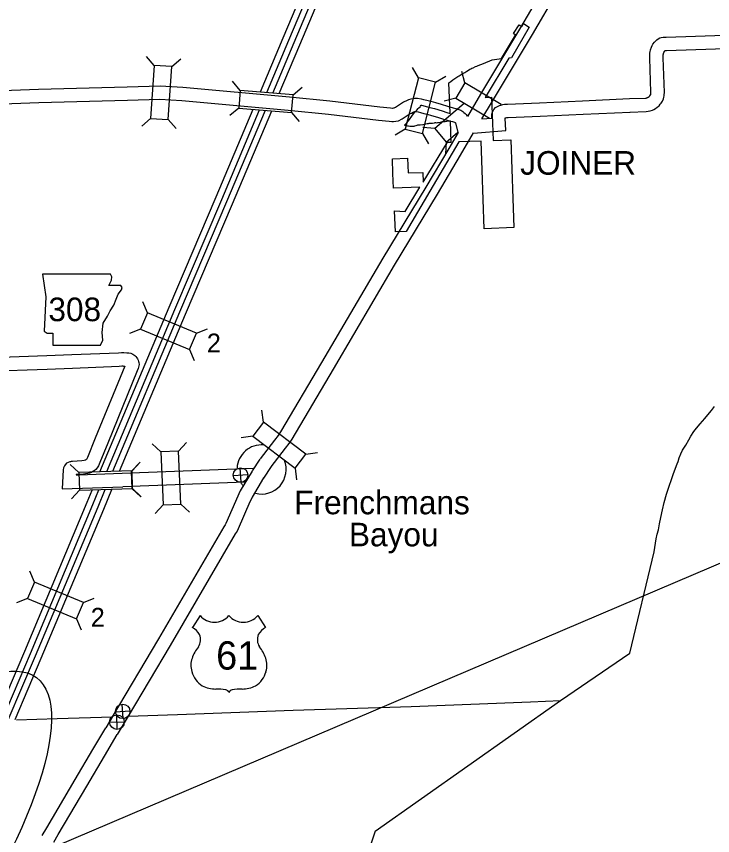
# Model space of a CAD drawing. Extents: x -117616 to 64730, y 54117 to 789866.
# Drawn here: x 61951.5 to 62107.1, y 55795.1 to 55978.3 of the extents above; entities that cross this region are included whole.
import ezdxf

# ---------------------------------------------------------------- set-up
doc = ezdxf.new("R2010")
doc.units = 0
for name, color, linetype in [('1', 7, 'Continuous'), ('10', 7, 'Continuous'), ('15', 7, 'Continuous'), ('19', 7, 'Continuous'), ('2', 7, 'Continuous'), ('20', 7, 'Continuous'), ('21', 7, 'Continuous'), ('22', 7, 'Continuous'), ('24', 7, 'Continuous'), ('26', 7, 'Continuous'), ('3', 7, 'Continuous'), ('6', 7, 'Continuous'), ('R_Draft', 7, 'Continuous')]:
    doc.layers.add(name, color=color, linetype=linetype)

msp = doc.modelspace()

# ---------------------------------------------------------------- linework, layer by layer
at = {"layer": '1'}
for points in [[(62031.66, 55796.06), (62073.13, 55825.3), (62088.59, 55835.86)], [(62031.66, 55796.06), (62029.41, 55789.38), (62029.9, 55774.26), (62019.34, 55728.68), (62020.94, 55722.97), (62030.76, 55714.95), (62037.92, 55710.91)]]:
    msp.add_lwpolyline(points, dxfattribs=at)
at = {"layer": '10'}
for points in [[(62088.52, 55959.92), (62092.09, 55960.05), (62092.3, 55960.06), (62092.34, 55960.07), (62092.56, 55960.15), (62092.6, 55960.17), (62092.67, 55960.21), (62092.89, 55960.37), (62092.99, 55960.45), (62093.07, 55960.55), (62093.24, 55960.76), (62093.25, 55960.77), (62093.26, 55960.87), (62093.29, 55961.12), (62093.31, 55961.33), (62093.07, 55968.97), (62093.04, 55969.66), (62093.1, 55970.23), (62093.14, 55970.39), (62093.22, 55970.84), (62093.45, 55971.45), (62093.62, 55971.78), (62093.77, 55972.1), (62094.13, 55972.56), (62094.34, 55972.78), (62094.51, 55972.94), (62094.66, 55973.07), (62094.95, 55973.32), (62095.34, 55973.5), (62095.62, 55973.59), (62096.06, 55973.7), (62096.54, 55973.69), (62096.7, 55973.7), (62111.98, 55974.22)], [(62088.62, 55956.92), (62092.25, 55957.05), (62092.72, 55957.08), (62093.15, 55957.17), (62093.7, 55957.37), (62093.99, 55957.5), (62094.33, 55957.7), (62094.73, 55958.01), (62095.14, 55958.33), (62095.4, 55958.67), (62095.63, 55958.94), (62095.91, 55959.34), (62096.14, 55959.91), (62096.21, 55960.25), (62096.24, 55960.52), (62096.28, 55960.79), (62096.31, 55961.27), (62096.07, 55969.08), (62096.05, 55969.55), (62096.07, 55969.76), (62096.09, 55969.83), (62096.12, 55970.04), (62096.19, 55970.22), (62096.32, 55970.46), (62096.35, 55970.53), (62096.39, 55970.59), (62096.43, 55970.62), (62096.5, 55970.69), (62096.58, 55970.69), (62096.82, 55970.7), (62112.12, 55971.22)], [(61926.24, 55960.94), (61956.42, 55962.02), (61976.25, 55962.59), (61983.62, 55962.8), (61988.69, 55962.46), (62012.52, 55960.32)], [(61926.14, 55957.93), (61956.51, 55959.02), (61976.34, 55959.59), (61983.56, 55959.8), (61988.46, 55959.47), (62012.25, 55957.33)], [(62012.54, 55960.32), (62021.55, 55959.39), (62032.75, 55958.07), (62035.07, 55957.86), (62035.55, 55957.81), (62035.6, 55957.81), (62035.82, 55957.84), (62035.94, 55957.86), (62036.23, 55958), (62038.01, 55959.19), (62038.57, 55959.44), (62038.88, 55959.58), (62039.21, 55959.74), (62039.69, 55959.9), (62040.1, 55959.98), (62040.54, 55960.02), (62041.11, 55960.05), (62041.98, 55959.86), (62042.5, 55959.72), (62043.21, 55959.55), (62044.08, 55959.35), (62045.14, 55959.02), (62046.45, 55958.65), (62047.82, 55958.21), (62049.09, 55957.83), (62049.72, 55957.68), (62050.38, 55957.5), (62050.81, 55957.32), (62051.23, 55957.07), (62051.52, 55956.84), (62051.76, 55956.62), (62051.99, 55956.35), (62052.24, 55955.97)], [(62057.74, 55955.54), (62057.76, 55955.93), (62057.75, 55956.44), (62057.91, 55956.88), (62058.03, 55957.16), (62058.22, 55957.51), (62058.57, 55957.94), (62059.01, 55958.19), (62059.46, 55958.4), (62059.74, 55958.47), (62059.95, 55958.53), (62060.21, 55958.59), (62060.55, 55958.65), (62060.9, 55958.66), (62061.25, 55958.69), (62068.4, 55959.01)], [(62068.4, 55959.01), (62078.05, 55959.46), (62088.5, 55959.92)], [(62012.24, 55957.33), (62021.22, 55956.41), (62032.44, 55955.09), (62034.78, 55954.87), (62035.39, 55954.81), (62035.79, 55954.81), (62036.28, 55954.87), (62036.86, 55954.98), (62037.71, 55955.37), (62039.49, 55956.56), (62039.79, 55956.7), (62040.15, 55956.86), (62040.35, 55956.96), (62040.44, 55956.99), (62040.55, 55957.01), (62040.76, 55957.03), (62040.85, 55957.03), (62041.28, 55956.94), (62041.77, 55956.81), (62042.53, 55956.63), (62043.3, 55956.45), (62044.29, 55956.15), (62045.58, 55955.78), (62046.93, 55955.34), (62048.31, 55954.93), (62048.98, 55954.77), (62049.41, 55954.65), (62049.47, 55954.63), (62049.51, 55954.6), (62049.56, 55954.57), (62049.59, 55954.54), (62049.6, 55954.49), (62050.17, 55952.36)], [(62055.49, 55955.38), (62057.74, 55955.54)], [(62060.9, 55952.77), (62060.75, 55955.57), (62060.75, 55955.63), (62060.78, 55955.64), (62060.88, 55955.66), (62061.07, 55955.67), (62061.42, 55955.69), (62068.54, 55956.02)], [(62068.54, 55956.02), (62078.18, 55956.46), (62088.64, 55956.92)], [(62053.64, 55952.23), (62060.9, 55952.77)], [(61905.43, 55900.72), (61931.5, 55901.53), (61958.24, 55902.43), (61963.89, 55902.66)], [(61963.89, 55902.66), (61974.27, 55903.08), (61974.98, 55903.12), (61975.49, 55903.11), (61976.19, 55903.09), (61976.59, 55903.05), (61977.08, 55902.97), (61977.48, 55902.78), (61977.73, 55902.65), (61977.92, 55902.47), (61978.16, 55902.27), (61978.17, 55902.25)], [(61978.17, 55902.25), (61978.39, 55901.97), (61978.52, 55901.75), (61978.69, 55901.45), (61978.8, 55901.09), (61978.83, 55900.87), (61978.92, 55900.47), (61978.78, 55899.83), (61978.69, 55899.57), (61978.48, 55899.01), (61971.89, 55882.85)], [(61905.21, 55897.71), (61931.59, 55898.53), (61958.36, 55899.43), (61964.01, 55899.66)], [(61964.01, 55899.66), (61974.42, 55900.08), (61975.04, 55900.12), (61975.27, 55900.12)], [(61975.27, 55900.12), (61975.41, 55900.11), (61975.63, 55900.11), (61975.69, 55900.1), (61969.11, 55883.99)], [(61969.11, 55883.99), (61967.36, 55879.67), (61967.17, 55879.24), (61966.9, 55879.02), (61966.63, 55879.01), (61966.12, 55878.93), (61964.02, 55878.78), (61963.73, 55878.75), (61963.55, 55878.7), (61963.38, 55878.66), (61962.67, 55878.39), (61962.39, 55877.99), (61962.23, 55877.82), (61961.98, 55877.34), (61961.89, 55876.89), (61961.72, 55872.64)], [(61971.89, 55882.85), (61970.13, 55878.53), (61969.8, 55877.75), (61969.52, 55877.32), (61969.23, 55877), (61968.83, 55876.67), (61968.66, 55876.59), (61968.57, 55876.52), (61968.24, 55876.29), (61967.79, 55876.13), (61967.43, 55876.04), (61966.92, 55876.02), (61966.44, 55875.95), (61964.85, 55875.84), (61964.85, 55875.75)], [(61975.13, 55876.14), (62004.43, 55877.3)], [(61964.85, 55875.75), (61965.44, 55875.77)], [(61965.44, 55875.77), (61975.13, 55876.12)], [(61961.72, 55872.64), (61975.25, 55873.12)], [(61975.24, 55873.14), (62002.53, 55874.22)], [(61975.24, 55873.14), (62002.53, 55874.22)]]:
    msp.add_lwpolyline(points, dxfattribs=at)
at = {"layer": '15'}
for points in [[(62085.39, 56008.5), (62084.78, 56007.86), (62083.85, 56007.16), (62083.1, 56006.36), (62082.52, 56005.8), (62082.04, 56005.29), (62081.71, 56004.87), (62081.41, 56004.54), (62081.04, 56004.17), (62080.73, 56003.69), (62080.16, 56002.99), (62079.56, 56002.03), (62078.98, 56001.19), (62078.25, 55999.98), (62075.33, 55994.94), (62064.16, 55975.82), (62055.24, 55960.9), (62052.3, 55955.93)], [(62087.42, 56006.29), (62086.77, 56005.61), (62085.86, 56004.93), (62085.23, 56004.25), (62084.65, 56003.69), (62084.32, 56003.34), (62084.01, 56002.93), (62083.58, 56002.47), (62083.39, 56002.27), (62083.16, 56001.92), (62082.61, 56001.24), (62082.06, 56000.38), (62081.5, 55999.56), (62080.83, 55998.45), (62077.92, 55993.43), (62066.74, 55974.29), (62057.82, 55959.37), (62055.46, 55955.4)], [(62050.19, 55952.35), (62048.11, 55948.8), (62042.96, 55940.08)], [(62053.61, 55952.25), (62050.7, 55947.28), (62045.54, 55938.55)], [(62042.97, 55940.09), (62033.35, 55924.2), (62019.68, 55900.91), (62010.53, 55885.36), (62009.98, 55884.59), (62009.18, 55883.54), (62005.96, 55879.36)], [(62045.54, 55938.54), (62035.93, 55922.66), (62022.27, 55899.39), (62013.05, 55883.72), (62012.39, 55882.81), (62011.56, 55881.71), (62008.33, 55877.53)], [(62005.89, 55879.27), (62004.18, 55876.66)], [(62004.15, 55876.6), (62001.51, 55872.17), (62001.22, 55871.54), (62000.96, 55870.99), (61998.28, 55864.92), (61998.15, 55864.61), (61997.84, 55864.13), (61983.25, 55839.09), (61972.91, 55821.68)], [(62008.4, 55877.63), (62006.69, 55875.01)], [(62006.73, 55875.07), (62004.17, 55870.76), (62003.93, 55870.26), (62003.68, 55869.74), (62001.03, 55863.73), (62000.82, 55863.21), (62000.4, 55862.56), (61985.84, 55837.57), (61976.47, 55821.8)], [(61972.93, 55821.72), (61971.44, 55819.21)], [(61976.45, 55821.78), (61974.02, 55817.68)], [(61957.22, 55795.09), (61958.24, 55796.84), (61964.62, 55807.66), (61968.58, 55814.34), (61971.43, 55819.2)], [(61959.81, 55793.58), (61960.83, 55795.32), (61967.2, 55806.13), (61971.17, 55812.82), (61974.02, 55817.68)]]:
    msp.add_lwpolyline(points, dxfattribs=at)
at = {"layer": '19'}
for points in [[(62025.08, 56006.84), (62018.94, 55992.19), (62011.05, 55973.42), (62005.94, 55961.33)], [(62026.6, 56006.92), (62020.21, 55991.65), (62012.32, 55972.89), (62007.38, 55961.2)], [(62027.99, 56007), (62021.36, 55991.17), (62013.47, 55972.41), (62008.7, 55961.09)], [(62029.51, 56007.08), (62022.63, 55990.64), (62014.74, 55971.87), (62010.14, 55960.97)], [(62004.32, 55957.49), (61996.03, 55937.86)], [(62005.76, 55957.37), (61997.3, 55937.32)], [(62007.07, 55957.26), (61998.45, 55936.84)], [(62008.52, 55957.14), (61999.72, 55936.3)], [(61996.03, 55937.86), (61985.53, 55913.2), (61970.08, 55876.39)], [(61997.3, 55937.32), (61986.8, 55912.67), (61971.6, 55876.48)], [(61998.45, 55936.83), (61987.95, 55912.18), (61972.98, 55876.54)], [(61999.71, 55936.3), (61989.21, 55911.64), (61974.46, 55876.51)], [(61968.35, 55872.28), (61967.22, 55869.58), (61953.26, 55836.26), (61946.68, 55820.79)], [(61969.86, 55872.32), (61968.49, 55869.05), (61954.52, 55835.73), (61948.2, 55820.85)], [(61971.25, 55872.4), (61969.64, 55868.57), (61955.67, 55835.24), (61949.58, 55820.92)], [(61972.75, 55872.43), (61970.91, 55868.04), (61956.94, 55834.71), (61951.1, 55820.96)]]:
    msp.add_lwpolyline(points, dxfattribs=at)
at = {"layer": '2'}
for points in [[(61976.45, 55821.8), (61987.52, 55822.17), (62013.32, 55823.12), (62039.74, 55823.92), (62066.37, 55825), (62073.13, 55825.3)], [(61951.52, 55820.97), (61960.62, 55821.27), (61972.93, 55821.68)]]:
    msp.add_lwpolyline(points, dxfattribs=at)
at = {"layer": '20'}
for p, q in [((61982.26, 55967.34), (61980.52, 55969.33)), ((61986.21, 55967.08), (61988.2, 55968.82)), ((62041.34, 55964.6), (62040, 55966.87)), ((62045.18, 55963.62), (62047.45, 55964.97)), ((62051.69, 55963.42), (62051.04, 55965.97)), ((62001.5, 55961.77), (61999.79, 55963.79)), ((62051.69, 55963.42), (62049.67, 55960.01)), ((62059.87, 55958.57), (62051.69, 55963.42)), ((62013.34, 55960.78), (62015.35, 55962.48)), ((62049.67, 55960.01), (62047.11, 55959.36)), ((62049.67, 55960.01), (62057.23, 55955.53)), ((62001.17, 55957.82), (61999.15, 55956.12)), ((62051.54, 55958.81), (62044.99, 55953.23)), ((61981.47, 55955.49), (61979.48, 55953.75)), ((62013, 55956.83), (62014.71, 55954.81)), ((61985.42, 55955.22), (61987.16, 55953.24)), ((62038.4, 55953.09), (62036.13, 55951.74)), ((62042.24, 55952.11), (62043.59, 55949.84)), ((62044.99, 55953.23), (62042.36, 55953.43)), ((62044.99, 55953.23), (62047.57, 55950.21)), ((62047.57, 55950.21), (62050.06, 55952.34)), ((62047.57, 55950.21), (62047.36, 55947.58)), ((61980.77, 55912.03), (61979.77, 55914.48)), ((61979.23, 55908.38), (61976.79, 55907.38)), ((61991.72, 55907.44), (61994.16, 55908.43)), ((61990.19, 55903.78), (61991.19, 55901.34)), ((62006.69, 55887.59), (62006.33, 55890.21)), ((62004.29, 55884.44), (62001.68, 55884.08)), ((61983.78, 55880.92), (61981.85, 55882.72)), ((61987.74, 55881.08), (61989.53, 55883.02)), ((62016.15, 55880.4), (62018.76, 55880.76)), ((61977.23, 55876.58), (61979.04, 55878.51)), ((61977.32, 55876.66), (61979.13, 55878.58)), ((61965.44, 55876.29), (61963.52, 55878.1)), ((61977.35, 55872.63), (61977.23, 55876.58)), ((62013.75, 55877.25), (62014.11, 55874.63)), ((61965.57, 55872.33), (61963.76, 55870.41)), ((61977.35, 55872.63), (61979.27, 55870.82)), ((61977.44, 55872.7), (61979.36, 55870.89)), ((61988.21, 55869.21), (61990.15, 55867.42)), ((61984.25, 55869.05), (61982.46, 55867.11)), ((61955.49, 55851.8), (61954.49, 55854.24)), ((61953.96, 55848.15), (61951.52, 55847.15)), ((61966.45, 55847.21), (61968.89, 55848.21)), ((61964.92, 55843.56), (61965.92, 55841.11))]:
    msp.add_line(p, q, dxfattribs=at)
for points in [[(61985.42, 55955.22), (61986.21, 55967.08), (61982.26, 55967.34), (61981.47, 55955.49)], [(62042.24, 55952.11), (62045.18, 55963.62), (62041.34, 55964.6), (62038.4, 55953.09)], [(62013.34, 55960.78), (62001.5, 55961.77), (62001.17, 55957.82), (62013, 55956.83)], [(61979.23, 55908.38), (61990.19, 55903.78), (61991.72, 55907.44), (61980.77, 55912.03)], [(62004.29, 55884.44), (62013.75, 55877.25), (62016.15, 55880.4), (62006.69, 55887.59)], [(61988.21, 55869.21), (61987.74, 55881.08), (61983.78, 55880.92), (61984.25, 55869.05)], [(61977.32, 55876.66), (61965.44, 55876.29), (61965.57, 55872.33), (61977.44, 55872.7)], [(61966.45, 55847.21), (61955.49, 55851.8), (61953.96, 55848.15), (61964.92, 55843.56)]]:
    msp.add_lwpolyline(points, close=True, dxfattribs=at)
at = {"layer": '21'}
msp.add_lwpolyline([(61957.27, 55920.66), (61958.03, 55915.59), (61957.7, 55907.89), (61958.37, 55907.47), (61959.64, 55907.47), (61959.64, 55904.76), (61970.3, 55904.77), (61970.81, 55905.87), (61970.64, 55907.64), (61970.89, 55909.67), (61971.82, 55911.28), (61972.41, 55912.47), (61973.26, 55913.74), (61973.77, 55915.09), (61974.19, 55916.19), (61974.95, 55917.12), (61975.12, 55917.71), (61974.78, 55918.14), (61972.16, 55918.13), (61972.75, 55919.32), (61972.83, 55920.08), (61972.48, 55920.66)], close=True, dxfattribs=at)
at = {"layer": '22'}
for p, q in [((61992.54, 55844.29), (61990.81, 55841.61)), ((62005.41, 55844.29), (62007.14, 55841.62))]:
    msp.add_line(p, q, dxfattribs=at)
for centre, radius, start, end in [((61995.76, 55847), 4.21, 220.1033, 319.6984), ((62002.19, 55847), 4.21, 220.3582, 319.9532), ((61988.55, 55837.72), 4.5, 30.8092, 60.0166), ((61989.54, 55838.91), 3.08, 328.8387, 21.239), ((62008.42, 55838.92), 3.08, 158.8175, 211.2178), ((62009.41, 55837.73), 4.5, 120.04, 149.2474), ((61997.61, 55832.59), 7.19, 138.9848, 162.7196), ((62000.36, 55832.59), 7.19, 17.3369, 41.0718), ((61995.23, 55833.18), 4.75, 160.9859, 197.4101), ((62002.73, 55833.19), 4.75, 342.6464, 19.0706), ((61996, 55833.2), 5.5, 195.1357, 237.1595), ((62001.96, 55833.2), 5.5, 302.8971, 344.9209), ((61996.11, 55834.93), 7.06, 244.1054, 269.6061), ((61996.28, 55814.94), 12.93, 81.2224, 90.9822), ((61997.89, 55826.53), 1.24, 28.0625, 73.0147), ((62000.08, 55826.53), 1.24, 107.0419, 151.9941), ((62001.7, 55814.94), 12.93, 89.0744, 98.8341), ((62001.85, 55834.93), 7.06, 270.4504, 295.9512)]:
    msp.add_arc(centre, radius, start, end, dxfattribs=at)
at = {"layer": '24'}
for centre, radius, start, end in [((62006.25, 55877.01), 5.46, 84.9838, 176.76), ((62006.27, 55876.98), 5.5, 255.7223, 21.6148), ((62006.27, 55876.98), 5.5, 212.9648, 220.7946)]:
    msp.add_arc(centre, radius, start, end, dxfattribs=at)
at = {"layer": '26'}
for p, q in [((62001.68, 55874.1), (62001.48, 55877.34)), ((61999.96, 55875.62), (62003.2, 55875.82)), ((61975.34, 55821.25), (61975.14, 55824.49)), ((61973.62, 55822.77), (61976.86, 55822.97)), ((61973.99, 55818.84), (61973.91, 55822.09)), ((61972.32, 55820.43), (61975.58, 55820.5))]:
    msp.add_line(p, q, dxfattribs=at)
for centre, radius in [((62001.58, 55875.72), 1.62), ((61975.24, 55822.87), 1.62), ((61973.95, 55820.47), 1.63)]:
    msp.add_circle(centre, radius, dxfattribs=at)
at = {"layer": '3'}
for points in [[(62094, 55858.58), (62094.48, 55861.45), (62094.72, 55862.52), (62094.98, 55863.48), (62095.21, 55864.82), (62095.53, 55866.22), (62095.87, 55867.91), (62096.26, 55869.61), (62096.83, 55871.42), (62097.37, 55873.23), (62097.88, 55874.74), (62098.27, 55875.82), (62098.61, 55876.64), (62099.21, 55878.23), (62099.37, 55878.74), (62099.66, 55879.55), (62099.97, 55880.48), (62100.37, 55881.32), (62101.09, 55882.39), (62101.78, 55883.6), (62102.21, 55884.42), (62102.94, 55885.48), (62103.52, 55886.24), (62104.31, 55887.21), (62105.38, 55888.38), (62106.04, 55889.2), (62106.82, 55890.17), (62107.52, 55891.06)], [(62088.59, 55835.86), (62094, 55858.58)]]:
    msp.add_lwpolyline(points, dxfattribs=at)
at = {"layer": '6'}
for points in [[(62048.17, 55963.43), (62048.62, 55963.78), (62049.04, 55964.1), (62049.25, 55964.24), (62049.73, 55964.55), (62050.17, 55964.84), (62050.43, 55965), (62050.88, 55965.33), (62051.27, 55965.53), (62051.68, 55965.78), (62052.19, 55966.09), (62052.56, 55966.3), (62052.84, 55966.52), (62053.02, 55966.58), (62053.31, 55966.72), (62053.55, 55966.83), (62054.08, 55967.07), (62054.43, 55967.2), (62054.69, 55967.33), (62055.87, 55967.78), (62057.84, 55968.62), (62059.93, 55968.91), (62063.03, 55974.14), (62062.58, 55974.46), (62063.87, 55976.45), (62064.45, 55976.06), (62064.86, 55976.69), (62066.07, 55975.88)], [(62066.07, 55975.88), (62062.13, 55969.03), (62061.54, 55969), (62056.28, 55960.2), (62057.68, 55960.25), (62058.03, 55950.53), (62061.99, 55950.67), (62062.22, 55944.14), (62062.45, 55937.61), (62062.67, 55931.08), (62056.06, 55930.76), (62055.58, 55943.91), (62055.33, 55950.44), (62050.38, 55950.27)], [(62048.49, 55954.91), (62048.12, 55954.89), (62047.96, 55954.85), (62047.72, 55954.8), (62047.35, 55954.76), (62046.88, 55954.72), (62046.76, 55954.7), (62046.41, 55954.63), (62046.18, 55954.57), (62045.85, 55954.52), (62045.57, 55954.47), (62045.41, 55954.45), (62045.2, 55954.47), (62045.12, 55954.47), (62045.02, 55954.47), (62044.84, 55954.44), (62044.45, 55954.39), (62044.09, 55954.35), (62043.83, 55954.33), (62043.63, 55954.32), (62043.49, 55954.3), (62043.3, 55954.27), (62043.02, 55954.19), (62042.68, 55954.11), (62042.32, 55954.06), (62041.75, 55953.99), (62041.43, 55953.98), (62041.27, 55953.98), (62041.12, 55953.96), (62040.97, 55953.92), (62040.73, 55953.84), (62040.44, 55953.74), (62040.31, 55953.7), (62040.17, 55953.68), (62040.02, 55953.68), (62039.77, 55953.68), (62039.4, 55953.72), (62039.13, 55953.76), (62038.89, 55953.78), (62038.58, 55953.83), (62038.44, 55953.86), (62038.34, 55953.91), (62038.26, 55953.96), (62038.48, 55954.19), (62038.76, 55954.51), (62039.14, 55954.98), (62039.48, 55955.47), (62039.9, 55956.02), (62040.49, 55956.81), (62040.61, 55956.95), (62040.79, 55957.12), (62041, 55957.36), (62041.28, 55957.69), (62041.43, 55957.84), (62041.7, 55958.1), (62041.83, 55958.25), (62041.98, 55958.43), (62042, 55958.43), (62043.9, 55957.95), (62044.9, 55957.68), (62046.63, 55957.17), (62047.72, 55956.85), (62048.43, 55956.63), (62048.42, 55956.74), (62048.17, 55963.43)], [(62050.38, 55950.27), (62041.13, 55934.53), (62038.57, 55930.18), (62036.22, 55930.11), (62036.02, 55934.79), (62038.36, 55934.67), (62041.69, 55940.14), (62035.79, 55939.92), (62035.65, 55943.2), (62035.51, 55946.49), (62038.9, 55946.61), (62039.05, 55943.32), (62042.29, 55943.43), (62042.38, 55941.27), (62047.81, 55950.18), (62048.68, 55950.21), (62048.49, 55954.91)]]:
    msp.add_lwpolyline(points, dxfattribs=at)
at = {"layer": 'R_Draft'}
msp.add_line((61948.13, 55787.58), (62377.34, 55970.42), dxfattribs=at)
msp.add_ellipse((61913.08, 55772.65), major_axis=(-42.85, -57.79), ratio=0.30097, dxfattribs=at)

# ---------------------------------------------------------------- texts
at = {"layer": '20'}
for p in [(61994.04, 55903.15), (61968.09, 55841.79)]:
    msp.add_text('2', height=4.22, dxfattribs=at).set_placement(p)
at = {"layer": '21'}
msp.add_text('308', height=5.28, dxfattribs=at).set_placement((61958.62, 55910.14))
at = {"layer": '22'}
msp.add_text('61', height=6.336, dxfattribs=at).set_placement((61996.12, 55832.21))
at = {"layer": '24'}
for s, p in [('Frenchmans', (62013.58, 55866.95)), ('Bayou', (62025.81, 55859.78))]:
    msp.add_text(s, height=5.28, dxfattribs=at).set_placement(p)
at = {"layer": '6'}
msp.add_text('JOINER', height=5.28, dxfattribs=at).set_placement((62064.09, 55942.9))

doc.saveas('drawing.dxf')
